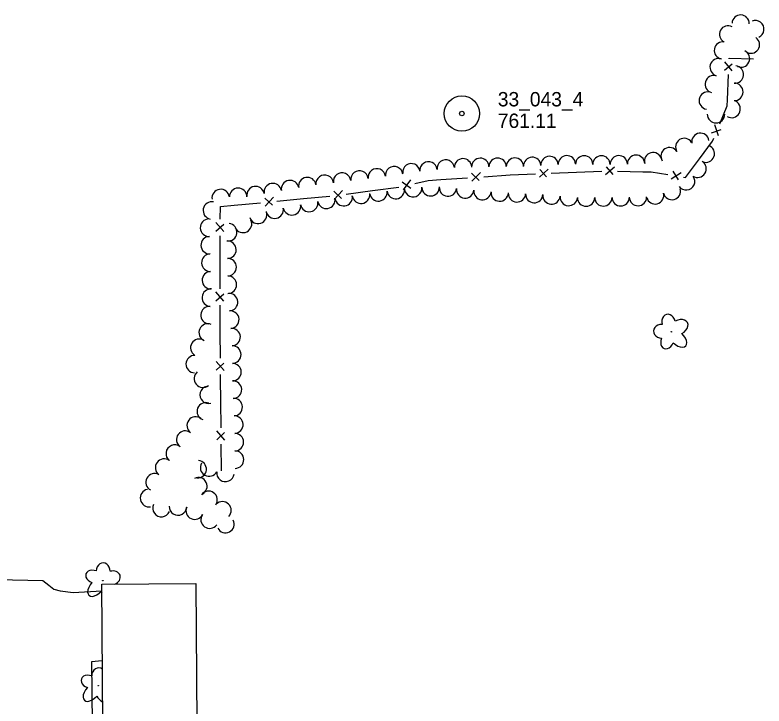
# Model space of a CAD drawing. Extents: x 589250 to 1188077, y 162953 to 363065.
# Drawn here: x 594538 to 594850.8, y 175168.1 to 175456.8 of the extents above; entities that cross this region are included whole.
import ezdxf

# ---------------------------------------------------------------- set-up
doc = ezdxf.new("R2010")
doc.units = 0
for name, color, linetype in [('E_BLD', 7, 'Continuous'), ('E_DWY', 7, 'Continuous'), ('E_FEN_P', 7, 'Continuous'), ('E_LAND_TreeLine_P', 7, 'Continuous'), ('E_LAND_Vegetation', 7, 'Continuous'), ('E_MAP_PassPoints', 7, 'Continuous')]:
    doc.layers.add(name, color=color, linetype=linetype)

msp = doc.modelspace()

# ---------------------------------------------------------------- linework, layer by layer
at = {"layer": 'E_BLD'}
for p, q in [((594574.22, 175219), (594613.46, 175219.27)), ((594574.75, 175139.19), (594574.22, 175219)), ((594613.46, 175219.27), (594614, 175139.45))]:
    msp.add_line(p, q, dxfattribs=at)
at = {"layer": 'E_DWY'}
for p, q in [((594529.87, 175220.98), (594549.64, 175220.54)), ((594549.64, 175220.54), (594552.05, 175218.53)), ((594552.05, 175218.53), (594554.12, 175216.85)), ((594554.12, 175216.85), (594556.85, 175216.2)), ((594556.85, 175216.2), (594562.31, 175215.58)), ((594562.31, 175215.58), (594574.23, 175216.23)), ((594574.43, 175186.95), (594569.95, 175186.63)), ((594569.95, 175186.63), (594570.31, 175145.74))]:
    msp.add_line(p, q, dxfattribs=at)
at = {"layer": 'E_FEN_P'}
for p, q in [((594834.28, 175433.74), (594837.53, 175436.39)), ((594837.48, 175433.45), (594834.41, 175437.26)), ((594836.19, 175438.42), (594836.2, 175438.75)), ((594836.2, 175438.75), (594846.45, 175438.49)), ((594835.51, 175421.31), (594835.93, 175431.88)), ((594835.42, 175418.87), (594835.51, 175421.31)), ((594832.31, 175411.35), (594835.42, 175418.87)), ((594828.9, 175407.62), (594832.86, 175408.98)), ((594831.8, 175406.24), (594830.24, 175410.87)), ((594829.28, 175404.02), (594829.81, 175405.3)), ((594823.79, 175396.65), (594829.28, 175404.02)), ((594818.03, 175388.9), (594823.79, 175396.65)), ((594757.06, 175388.99), (594760.61, 175392.35)), ((594757.09, 175392.21), (594759.99, 175389.18)), ((594784.64, 175390.21), (594788.4, 175393.32)), ((594784.89, 175393.41), (594787.58, 175390.2)), ((594728.65, 175390.7), (594731.77, 175387.61)), ((594728.7, 175387.33), (594732.33, 175390.95)), ((594733.74, 175389.23), (594744.8, 175389.97)), ((594744.8, 175389.97), (594755.37, 175390.41)), ((594761.91, 175390.68), (594772.48, 175391.11)), ((594772.48, 175391.11), (594783.05, 175391.54)), ((594789.59, 175391.56), (594800.17, 175391.29)), ((594800.17, 175391.29), (594803.71, 175391.2)), ((594803.71, 175391.2), (594810.65, 175390.09)), ((594812.03, 175388.37), (594816.17, 175390.95)), ((594812.7, 175391.51), (594814.94, 175387.96)), ((594817.12, 175389.05), (594818.03, 175388.9)), ((594699.66, 175387.05), (594703.22, 175384.48)), ((594700.23, 175383.73), (594703.25, 175387.87)), ((594704.91, 175386.39), (594710.52, 175387.66)), ((594710.52, 175387.66), (594715.84, 175388.02)), ((594715.84, 175388.02), (594726.9, 175388.77)), ((594671.13, 175383.13), (594674.34, 175380.13)), ((594671.28, 175379.77), (594674.8, 175383.48)), ((594676.25, 175381.92), (594687.23, 175383.42)), ((594687.23, 175383.42), (594698.21, 175384.92)), ((594642.24, 175380.32), (594645.45, 175377.33)), ((594642.39, 175376.96), (594645.91, 175380.68)), ((594647.37, 175379.01), (594658.4, 175380.08)), ((594658.4, 175380.08), (594669.44, 175381.15)), ((594623.71, 175371.44), (594623.72, 175376.71)), ((594623.72, 175376.71), (594629.51, 175377.27)), ((594629.51, 175377.27), (594640.54, 175378.34)), ((594621.88, 175366.47), (594625.18, 175369.36)), ((594625.24, 175366.28), (594621.89, 175370.15)), ((594623.65, 175353.5), (594623.69, 175364.58)), ((594623.64, 175349.35), (594623.65, 175353.5)), ((594623.66, 175342.42), (594623.64, 175349.35)), ((594625.22, 175337.27), (594621.85, 175341.12)), ((594621.86, 175337.43), (594625.15, 175340.35)), ((594623.71, 175324.47), (594623.68, 175335.56)), ((594623.74, 175313.39), (594623.71, 175324.47)), ((594625.3, 175308.24), (594621.93, 175312.09)), ((594621.94, 175308.41), (594625.23, 175311.32)), ((594623.76, 175304.73), (594623.76, 175306.53)), ((594623.87, 175295.45), (594623.76, 175304.73)), ((594624.01, 175284.37), (594623.87, 175295.45)), ((594625.63, 175279.23), (594622.22, 175283.05)), ((594622.26, 175279.36), (594625.52, 175282.31)), ((594624.23, 175266.42), (594624.09, 175277.5))]:
    msp.add_line(p, q, dxfattribs=at)
at = {"layer": 'E_LAND_TreeLine_P'}
for centre, radius, start, end in [((594841.04, 175453.2), 3.59, 358.3488, 178.3488), ((594835.74, 175448.72), 3.59, 61.5283, 241.5283), ((594847.2, 175450.86), 3.59, 293.0047, 113.0047), ((594833.58, 175441.98), 3.59, 79.998, 259.998), ((594845.35, 175444.39), 3.59, 234.8962, 54.8962), ((594841.2, 175438.56), 3.59, 244.597, 64.597), ((594831.88, 175434.93), 3.67, 73.8852, 253.8852), ((594838.68, 175431.92), 3.59, 264.4642, 84.4642), ((594829.84, 175427.88), 3.67, 73.8852, 253.8852), ((594838.35, 175424.67), 3.67, 269.0038, 89.0038), ((594827.34, 175421.02), 3.67, 79.7974, 259.7974), ((594837.22, 175417.54), 3.67, 239.8746, 59.8746), ((594830.75, 175415.36), 3.67, 179.5653, 359.5653), ((594817.47, 175401.64), 3.62, 32.167, 212.167), ((594824.21, 175403.82), 3.62, 8.9684, 188.9684), ((594826.49, 175398.84), 3.62, 249.5878, 69.5878), ((594804.45, 175395.72), 3.62, 14.6898, 194.6898), ((594811.34, 175397.79), 3.62, 32.167, 212.167), ((594710.67, 175391.87), 3.62, 6.1665, 186.1665), ((594717.86, 175392.64), 3.62, 6.1665, 186.1665), ((594725.07, 175393.16), 3.62, 1.5124, 181.5124), ((594732.29, 175393.35), 3.62, 1.5124, 181.5124), ((594739.52, 175393.41), 3.62, 0.3313, 180.3313), ((594746.76, 175393.46), 3.62, 0.3313, 180.3313), ((594753.98, 175393.77), 3.62, 3.1916, 183.1916), ((594761.2, 175394.13), 3.62, 2.3071, 182.3071), ((594768.43, 175394.42), 3.62, 2.3071, 182.3071), ((594775.66, 175394.39), 3.62, 359.5839, 179.5839), ((594782.89, 175394.34), 3.62, 359.5839, 179.5839), ((594790.12, 175394.4), 3.62, 1.9841, 181.9841), ((594797.34, 175394.65), 3.62, 1.9841, 181.9841), ((594823.05, 175392.52), 3.62, 237.1483, 57.1483), ((594689.07, 175388.94), 3.66, 6.9703, 186.9703), ((594696.33, 175389.83), 3.66, 6.9703, 186.9703), ((594703.48, 175391.09), 3.62, 6.1665, 186.1665), ((594667.29, 175386.27), 3.66, 6.9703, 186.9703), ((594674.55, 175387.16), 3.66, 6.9703, 186.9703), ((594681.81, 175388.05), 3.66, 6.9703, 186.9703), ((594818.26, 175387.28), 3.62, 215.3867, 35.3867), ((594645.63, 175382.78), 3.66, 9.9103, 189.9103), ((594652.84, 175384.04), 3.66, 9.9103, 189.9103), ((594660.04, 175385.3), 3.66, 9.9103, 189.9103), ((594623.87, 175380.3), 3.66, 7.542, 187.542), ((594631.15, 175380.8), 3.66, 0.6993, 180.6993), ((594638.42, 175381.52), 3.66, 9.9103, 189.9103), ((594689.7, 175382.69), 3.66, 187.4882, 7.4882), ((594696.96, 175383.64), 3.66, 187.4882, 7.4882), ((594704.23, 175384.44), 3.66, 186.1396, 6.1396), ((594711.53, 175384.85), 3.66, 182.0632, 2.0632), ((594718.78, 175384.63), 3.62, 174.3651, 354.3651), ((594725.98, 175383.92), 3.62, 174.3651, 354.3651), ((594733.17, 175383.21), 3.62, 174.3651, 354.3651), ((594812.29, 175383.24), 3.62, 194.6898, 14.6898), ((594667.99, 175379.56), 3.66, 190.6035, 10.6035), ((594675.21, 175380.68), 3.66, 187.9053, 7.9053), ((594682.46, 175381.69), 3.66, 187.9053, 7.9053), ((594740.38, 175382.59), 3.62, 177.3701, 357.3701), ((594747.6, 175382.26), 3.62, 177.3701, 357.3701), ((594754.82, 175381.93), 3.62, 177.3701, 357.3701), ((594762.03, 175381.36), 3.62, 174.9823, 354.9823), ((594769.24, 175380.73), 3.62, 174.9823, 354.9823), ((594776.46, 175380.5), 3.62, 180.3872, 0.3872), ((594783.69, 175380.55), 3.62, 180.3872, 0.3872), ((594790.92, 175380.61), 3.62, 180.8383, 0.8383), ((594798.15, 175380.71), 3.62, 180.8383, 0.8383), ((594805.3, 175381.41), 3.62, 194.6898, 14.6898), ((594620.2, 175375.12), 3.66, 78.931, 258.931), ((594653.61, 175376.84), 3.66, 191.0041, 11.0041), ((594660.8, 175378.22), 3.66, 190.6035, 10.6035), ((594639.45, 175373.28), 3.66, 198.0533, 18.0533), ((594646.43, 175375.45), 3.66, 191.0041, 11.0041), ((594619.01, 175367.92), 3.66, 92.0112, 272.0112), ((594633.19, 175369.53), 3.66, 206.0454, 26.0454), ((594626.96, 175366.04), 3.66, 262.5692, 82.5692), ((594619.27, 175360.61), 3.66, 92.0112, 272.0112), ((594626.68, 175358.73), 3.66, 270.6993, 90.6993), ((594619.53, 175353.3), 3.66, 92.0112, 272.0112), ((594626.77, 175351.42), 3.66, 270.6993, 90.6993), ((594619.78, 175345.99), 3.66, 92.0112, 272.0112), ((594626.86, 175344.1), 3.66, 270.6993, 90.6993), ((594619.75, 175338.69), 3.66, 85.6357, 265.6357), ((594627.35, 175336.81), 3.66, 274.213, 94.213), ((594619.19, 175331.39), 3.66, 85.6357, 265.6357), ((594627.88, 175329.51), 3.66, 274.213, 94.213), ((594618.45, 175324.15), 3.66, 65.9241, 245.9241), ((594628.42, 175322.22), 3.66, 274.213, 94.213), ((594614.94, 175317.74), 3.66, 58.9978, 238.9978), ((594628.69, 175314.91), 3.66, 270.6993, 90.6993), ((594613.02, 175310.93), 3.66, 88.5782, 268.5782), ((594628.78, 175307.59), 3.66, 270.6993, 90.6993), ((594616.42, 175304.86), 3.66, 129.6268, 309.6268), ((594618.87, 175298.1), 3.66, 104.3706, 284.3706), ((594628.97, 175300.28), 3.66, 272.435, 92.435), ((594629.28, 175292.97), 3.66, 272.435, 92.435), ((594617.66, 175291.19), 3.66, 68.8979, 248.8979), ((594629.59, 175285.67), 3.66, 272.435, 92.435), ((594613.42, 175285.26), 3.66, 52.9525, 232.9525), ((594609.06, 175279.38), 3.66, 53.5824, 233.5824), ((594629.77, 175278.35), 3.66, 270.6993, 90.6993), ((594604.67, 175273.53), 3.66, 52.6105, 232.6105), ((594629.86, 175271.04), 3.66, 270.6993, 90.6993), ((594600.24, 175267.71), 3.66, 53.8294, 233.8294), ((594614.24, 175267.02), 3.66, 265.1717, 85.1717), ((594619.02, 175267.75), 3.66, 150.2337, 330.2337), ((594596.26, 175261.59), 3.66, 62.2036, 242.2036), ((594625.83, 175265.49), 3.66, 172.5692, 352.5692), ((594614.53, 175259.91), 3.66, 296.4092, 116.4092), ((594593.92, 175254.96), 3.66, 100.7072, 280.7072), ((594618.8, 175254.22), 3.66, 324.6719, 144.6719), ((594599.14, 175250.81), 3.66, 155.5844, 335.5844), ((594606.02, 175251.45), 3.66, 177.5194, 357.5194), ((594624.62, 175249.82), 3.66, 315.6993, 135.6993), ((594612.99, 175249.71), 3.66, 155.6824, 335.6824), ((594619.24, 175245.96), 3.66, 144.1704, 324.1704), ((594625.87, 175244.08), 3.66, 207.2643, 27.2643)]:
    msp.add_arc(centre, radius, start, end, dxfattribs=at)
at = {"layer": 'E_LAND_Vegetation'}
for centre in [(594812.08, 175324.45), (594574.66, 175220.47), (594572.75, 175176.6)]:
    msp.add_circle(centre, 0.128, dxfattribs=at)
for centre, major_axis, ratio, start_param, end_param in [((594810.97, 175328.19), (0.89, -3.5), 0.782863, 1.570796, 4.712389), ((594815.08, 175326.3), (-3.73, -1.98), 0.691916, 1.570796, 4.712389), ((594808.1, 175324.63), (3.45, -0.15), 0.832022, 1.570796, 4.712389), ((594814.64, 175321.8), (-3.45, 3.27), 0.560249, 1.570796, 4.712389), ((594810.39, 175320.81), (1.33, 3.37), 0.716896, 1.570796, 4.712389), ((594574.77, 175224.45), (-0.09, -3.45), 0.832022, 1.570796, 4.712389), ((594570.99, 175222.09), (3.4, -1.26), 0.716896, 1.570796, 4.712389), ((594578.39, 175221.64), (-3.49, -0.95), 0.782863, 1.684289, 4.712389), ((594572.06, 175217.86), (3.21, 3.51), 0.560249, 1.570796, 4.712389), ((594576.57, 175217.5), (-2.05, 3.69), 0.691916, 1.570796, 1.671422), ((594572.86, 175180.58), (-0.09, -3.45), 0.832022, 2.585383, 4.712389), ((594569.08, 175178.22), (3.4, -1.26), 0.716896, 1.570796, 4.712389), ((594570.15, 175173.99), (3.21, 3.51), 0.560249, 1.570796, 4.712389), ((594574.66, 175173.63), (-2.05, 3.69), 0.691916, 1.570796, 2.429463)]:
    msp.add_ellipse(centre, major_axis=major_axis, ratio=ratio, start_param=start_param, end_param=end_param, dxfattribs=at)
at = {"layer": 'E_MAP_PassPoints'}
for radius in [7.38, 7.38, 7.38, 0.945, 0.945, 0.945]:
    msp.add_circle((594724.6, 175415.61), radius, dxfattribs=at)

# ---------------------------------------------------------------- texts
for s, p in [('33_043_4', (594739.6, 175418.6)), ('33_043_4', (594739.6, 175418.6)), ('33_043_4', (594739.6, 175418.6)), ('761.11', (594739.6, 175409.6)), ('761.11', (594739.6, 175409.6)), ('761.11', (594739.6, 175409.6))]:
    msp.add_text(s, height=6, dxfattribs=at).set_placement(p)

doc.saveas('drawing.dxf')
